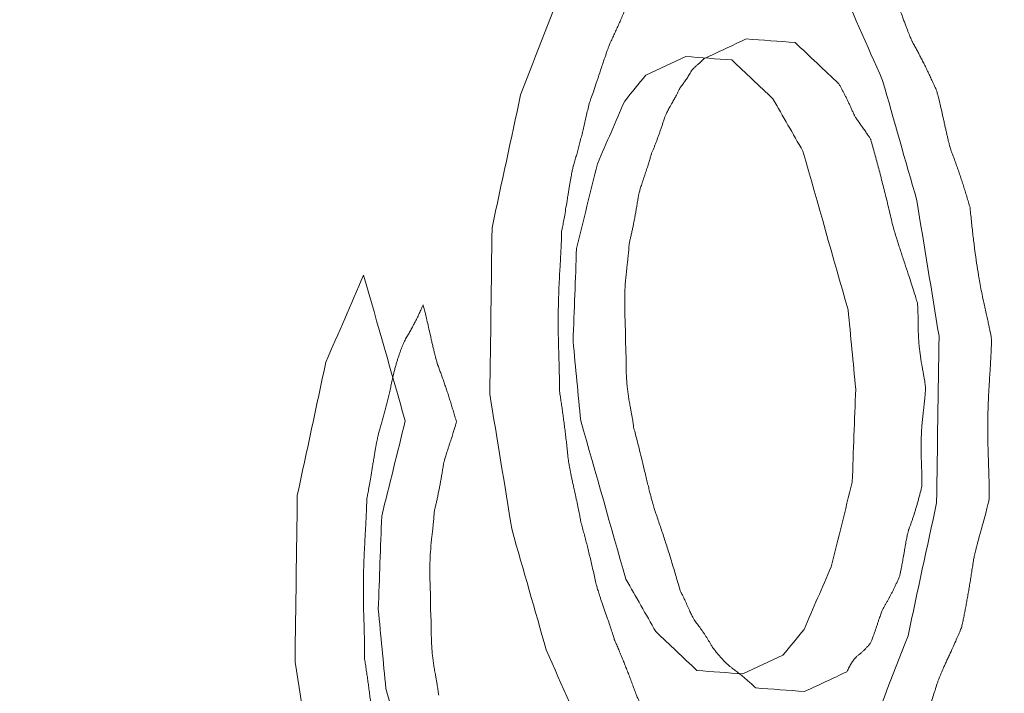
# Model space of a CAD drawing. Header units: millimetres. Extents: x -10 to 594, y 0 to 420.
# Tile 340 of 656: x 203.5133 to 203.6087, y 279.9291 to 279.9944. Entities that reach past the tile are written whole.
import ezdxf

# ---------------------------------------------------------------- set-up
doc = ezdxf.new("R2010")
doc.units = ezdxf.units.MM
doc.layers.add('1', color=7, linetype='Continuous', true_color=0xffffff)

msp = doc.modelspace()

# ---------------------------------------------------------------- linework, layer by layer
at = {"layer": '1', "color": 155, "linetype": 'Continuous', "lineweight": 18}
for points, knots in [([(203.568886, 278.402109), (203.485955, 278.401934), (203.321008, 278.435915), (203.005509, 278.635254), (202.658266, 279.119606), (202.375743, 279.989826), (202.27497, 281.016246), (202.375743, 282.042666), (202.658266, 282.912885), (203.005509, 283.397237), (203.321008, 283.596577), (203.485955, 283.630557), (203.568886, 283.630382)], [0, 0, 0, 0, 0.062503, 0.125003, 0.250002, 0.375001, 0.5, 0.624999, 0.749998, 0.874997, 0.937497, 1, 1, 1, 1]), ([(203.761631, 283.585712), (203.681214, 283.585884), (203.521388, 283.552484), (203.215963, 283.356551), (202.879987, 282.880476), (202.606326, 282.025126), (202.508602, 281.016246), (202.606326, 280.007365), (202.879987, 279.152015), (203.215963, 278.67594), (203.521388, 278.480007), (203.681214, 278.446607), (203.761631, 278.446779)], [0, 0, 0, 0, 0.062503, 0.125003, 0.250002, 0.375001, 0.5, 0.624999, 0.749998, 0.874997, 0.937497, 1, 1, 1, 1]), ([(203.761625, 278.446821), (203.681217, 278.446653), (203.521401, 278.480054), (203.215984, 278.675978), (202.880009, 279.152046), (202.606358, 280.007381), (202.508642, 281.016246), (202.606358, 282.02511), (202.880009, 282.880445), (203.215984, 283.356513), (203.521401, 283.552437), (203.681217, 283.585838), (203.761625, 283.58567)], [0, 0, 0, 0, 0.062497, 0.124997, 0.249998, 0.374999, 0.5, 0.625001, 0.750002, 0.875003, 0.937503, 1, 1, 1, 1]), ([(203.87674, 278.473574), (203.797805, 278.473405), (203.640992, 278.506458), (203.34149, 278.700345), (203.012148, 279.171456), (202.743749, 280.017886), (202.647852, 281.016246), (202.743749, 282.014606), (203.012148, 282.861035), (203.34149, 283.332146), (203.640992, 283.526033), (203.797805, 283.559086), (203.87674, 283.558917)], [0, 0, 0, 0, 0.0625, 0.125, 0.25, 0.375, 0.5, 0.625, 0.75, 0.875, 0.9375, 1, 1, 1, 1]), ([(203.87674, 283.558917), (203.797805, 283.559086), (203.640992, 283.526033), (203.34149, 283.332146), (203.012148, 282.861035), (202.743749, 282.014606), (202.647852, 281.016246), (202.743749, 280.017886), (203.012148, 279.171456), (203.34149, 278.700345), (203.640992, 278.506458), (203.797805, 278.473405), (203.87674, 278.473574)], [0, 0, 0, 0, 0.0625, 0.125, 0.25, 0.375, 0.5, 0.625, 0.75, 0.875, 0.9375, 1, 1, 1, 1]), ([(203.890652, 278.4889), (203.81225, 278.488732), (203.656501, 278.521586), (203.359049, 278.714304), (203.031999, 279.182575), (202.765523, 280.023903), (202.670335, 281.016246), (202.765523, 282.008588), (203.031999, 282.849916), (203.359049, 283.318187), (203.656501, 283.510906), (203.81225, 283.543759), (203.890652, 283.543591)], [0, 0, 0, 0, 0.0625, 0.125, 0.25, 0.375, 0.5, 0.625, 0.75, 0.875, 0.9375, 1, 1, 1, 1]), ([(203.890652, 283.543591), (203.812251, 283.543759), (203.656501, 283.510906), (203.359049, 283.318187), (203.031999, 282.849916), (202.765523, 282.008588), (202.670335, 281.016246), (202.765523, 280.023903), (203.031999, 279.182575), (203.359049, 278.714304), (203.656501, 278.521586), (203.812251, 278.488732), (203.890652, 278.4889)], [0, 0, 0, 0, 0.0625, 0.125, 0.25, 0.375, 0.5, 0.625, 0.75, 0.875, 0.9375, 1, 1, 1, 1]), ([(203.927696, 283.349784), (203.855151, 283.349939), (203.710991, 283.319605), (203.43567, 283.141665), (203.133284, 282.709303), (202.887847, 281.932491), (202.800523, 281.016246), (202.887847, 280.1), (203.133284, 279.323189), (203.43567, 278.890826), (203.710991, 278.712886), (203.855151, 278.682552), (203.927696, 278.682707)], [0, 0, 0, 0, 0.0625, 0.125, 0.25, 0.375, 0.5, 0.625, 0.75, 0.875, 0.9375, 1, 1, 1, 1]), ([(203.927696, 278.682707), (203.855151, 278.682552), (203.710991, 278.712886), (203.43567, 278.890826), (203.133284, 279.323189), (202.887847, 280.1), (202.800523, 281.016246), (202.887847, 281.932491), (203.133284, 282.709303), (203.43567, 283.141665), (203.710991, 283.319605), (203.855151, 283.349939), (203.927696, 283.349784)], [0, 0, 0, 0, 0.0625, 0.125, 0.25, 0.375, 0.5, 0.625, 0.75, 0.875, 0.9375, 1, 1, 1, 1]), ([(204.403524, 278.793746), (204.333942, 278.793598), (204.195881, 278.822489), (203.932757, 278.991962), (203.644317, 279.403751), (203.410249, 280.143598), (203.326984, 281.016246), (203.410249, 281.888893), (203.644317, 282.628741), (203.932757, 283.04053), (204.195881, 283.210002), (204.333942, 283.238893), (204.403524, 283.238746)], [0, 0, 0, 0, 0.0625, 0.125, 0.25, 0.375, 0.5, 0.625, 0.75, 0.875, 0.9375, 1, 1, 1, 1]), ([(204.403524, 283.238746), (204.402707, 283.238746), (204.401072, 283.238747), (204.39862, 283.238734), (204.396168, 283.238709), (204.393718, 283.238673), (204.391268, 283.238624), (204.388819, 283.238564), (204.38637, 283.238491), (204.383922, 283.238407), (204.381475, 283.238311), (204.379029, 283.238202), (204.376584, 283.238082), (204.374139, 283.23795), (204.371695, 283.237806), (204.369252, 283.23765), (204.366809, 283.237482), (204.364367, 283.237302), (204.361926, 283.23711), (204.359486, 283.236906), (204.357046, 283.236691), (204.354607, 283.236463), (204.352169, 283.236223), (204.349731, 283.235972), (204.347294, 283.235708), (204.344858, 283.235433), (204.342423, 283.235145), (204.339988, 283.234846), (204.337554, 283.234534), (204.33512, 283.234211), (204.332688, 283.233876), (204.330256, 283.233529), (204.327825, 283.23317), (204.325394, 283.232799), (204.322964, 283.232416), (204.320535, 283.232021), (204.318106, 283.231614), (204.315678, 283.231195), (204.313251, 283.230764), (204.310825, 283.230322), (204.308399, 283.229867), (204.305974, 283.229401), (204.303549, 283.228922), (204.301126, 283.228432), (204.298703, 283.227929), (204.29628, 283.227415), (204.293858, 283.226888), (204.291437, 283.22635), (204.289017, 283.2258), (204.286597, 283.225238), (204.284178, 283.224664), (204.281759, 283.224078), (204.279341, 283.22348), (204.276924, 283.22287), (204.274508, 283.222248), (204.272092, 283.221614), (204.269676, 283.220969), (204.267262, 283.220311), (204.264848, 283.219641), (204.262434, 283.21896), (204.260022, 283.218266), (204.257609, 283.217561), (204.255198, 283.216843), (204.252787, 283.216114), (204.250377, 283.215373), (204.247967, 283.214619), (204.245558, 283.213854), (204.24315, 283.213077), (204.240742, 283.212288), (204.238335, 283.211487), (204.235929, 283.210674), (204.233523, 283.209849), (204.231117, 283.209012), (204.228713, 283.208164), (204.226309, 283.207303), (204.223905, 283.20643), (204.221502, 283.205546), (204.2191, 283.204649), (204.216698, 283.20374), (204.214297, 283.20282), (204.211897, 283.201888), (204.209497, 283.200943), (204.207097, 283.199987), (204.204699, 283.199019), (204.2023, 283.198039), (204.199903, 283.197046), (204.184789, 283.190716), (204.157132, 283.177866), (204.117297, 283.155823), (204.078019, 283.130509), (204.039291, 283.101925), (203.997973, 283.067462), (203.95432, 283.026208), (203.908658, 282.977155), (203.86414, 282.923299), (203.820843, 282.864765), (203.778917, 282.80184), (203.738539, 282.734728), (203.699787, 282.663555), (203.662697, 282.588402), (203.627339, 282.509468), (203.593807, 282.426912), (203.562148, 282.340834), (203.529127, 282.241504), (203.495723, 282.128105), (203.463182, 281.999787), (203.437073, 281.878424), (203.416355, 281.765473), (203.400091, 281.661979), (203.386234, 281.556739), (203.374813, 281.449977), (203.365856, 281.342178), (203.359441, 281.233808), (203.355592, 281.125129), (203.354313, 281.016249), (203.355591, 280.907369), (203.35944, 280.798693), (203.365856, 280.69032), (203.374813, 280.582521), (203.386233, 280.475758), (203.40009, 280.370522), (203.416354, 280.267025), (203.435002, 280.165363), (203.455971, 280.065743), (203.479226, 279.968393), (203.504733, 279.873437), (203.532421, 279.781079), (203.562146, 279.691661), (203.593804, 279.605587), (203.627337, 279.523029), (203.662695, 279.444094), (203.699785, 279.368941), (203.738535, 279.29777), (203.778914, 279.230656), (203.820841, 279.16773), (203.864137, 279.109195), (203.908654, 279.055341), (203.954318, 279.006286), (204.00109, 278.962084), (204.048865, 278.92281), (204.097554, 278.888598), (204.147111, 278.8595), (204.182093, 278.842867), (204.201934, 278.834598), (204.206366, 278.832793), (204.210799, 278.831029), (204.215235, 278.829305), (204.219673, 278.827622), (204.224112, 278.82598), (204.228554, 278.824379), (204.232997, 278.822818), (204.237443, 278.821299), (204.241891, 278.81982), (204.246341, 278.818381), (204.250793, 278.816984), (204.255248, 278.815627), (204.259704, 278.814312), (204.264163, 278.813037), (204.268623, 278.811802), (204.273086, 278.810609), (204.277552, 278.809456), (204.282019, 278.808344), (204.286489, 278.807273), (204.29096, 278.806243), (204.295435, 278.805253), (204.299911, 278.804305), (204.30439, 278.803397), (204.308871, 278.802529), (204.313354, 278.801703), (204.31784, 278.800917), (204.322328, 278.800172), (204.326818, 278.799468), (204.331311, 278.798805), (204.335806, 278.798183), (204.340303, 278.797601), (204.344803, 278.79706), (204.349305, 278.79656), (204.35381, 278.7961), (204.358317, 278.795682), (204.362827, 278.795304), (204.367339, 278.794967), (204.371853, 278.794671), (204.37637, 278.794415), (204.38089, 278.7942), (204.385412, 278.794027), (204.389936, 278.793893), (204.394463, 278.793802), (204.398993, 278.793748), (204.402014, 278.793746), (204.403524, 278.793746)], [0, 0, 0, 0, 0.000746, 0.001492, 0.002237, 0.002983, 0.003728, 0.004473, 0.005218, 0.005962, 0.006707, 0.007451, 0.008195, 0.008939, 0.009683, 0.010427, 0.01117, 0.011913, 0.012657, 0.0134, 0.014143, 0.014885, 0.015628, 0.016371, 0.017113, 0.017855, 0.018598, 0.01934, 0.020082, 0.020824, 0.021566, 0.022307, 0.023049, 0.023791, 0.024532, 0.025274, 0.026015, 0.026757, 0.027498, 0.028239, 0.02898, 0.029722, 0.030463, 0.031204, 0.031945, 0.032686, 0.033427, 0.034168, 0.034909, 0.03565, 0.036391, 0.037132, 0.037874, 0.038615, 0.039356, 0.040097, 0.040838, 0.041579, 0.04232, 0.043062, 0.043803, 0.044545, 0.045286, 0.046027, 0.046769, 0.047511, 0.048252, 0.048994, 0.049736, 0.050478, 0.05122, 0.051962, 0.052705, 0.053447, 0.054189, 0.054932, 0.055675, 0.056418, 0.057161, 0.057904, 0.058647, 0.05939, 0.060134, 0.060878, 0.061621, 0.062365, 0.06311, 0.075698, 0.088229, 0.100725, 0.113207, 0.125697, 0.14129, 0.156857, 0.172441, 0.188081, 0.20372, 0.219302, 0.234867, 0.250452, 0.266047, 0.281627, 0.297231, 0.312895, 0.333766, 0.354549, 0.375329, 0.390906, 0.406468, 0.422052, 0.437697, 0.453344, 0.468917, 0.484456, 0.499999, 0.515541, 0.531079, 0.546652, 0.5623, 0.577944, 0.593528, 0.60909, 0.624668, 0.640257, 0.655835, 0.67144, 0.687107, 0.70277, 0.718373, 0.733954, 0.74955, 0.765134, 0.780698, 0.796281, 0.811921, 0.82756, 0.843143, 0.858711, 0.874306, 0.889914, 0.905519, 0.921164, 0.93689, 0.938265, 0.93964, 0.941013, 0.942387, 0.94376, 0.945132, 0.946504, 0.947876, 0.949247, 0.950618, 0.951989, 0.953359, 0.954729, 0.956099, 0.957469, 0.958839, 0.960208, 0.961578, 0.962947, 0.964317, 0.965686, 0.967055, 0.968425, 0.969794, 0.971164, 0.972534, 0.973903, 0.975274, 0.976644, 0.978014, 0.979385, 0.980756, 0.982128, 0.9835, 0.984872, 0.986244, 0.987618, 0.988991, 0.990365, 0.99174, 0.993115, 0.994491, 0.995867, 0.997244, 0.998622, 1, 1, 1, 1]), ([(203.592659, 279.57693), (203.592126, 279.578152), (203.591061, 279.580597), (203.589469, 279.584273), (203.587881, 279.587957), (203.586297, 279.591648), (203.584717, 279.595347), (203.583141, 279.599053), (203.58157, 279.602767), (203.580003, 279.606489), (203.57844, 279.610218), (203.576881, 279.613955), (203.575327, 279.6177), (203.573777, 279.621452), (203.572231, 279.625211), (203.570689, 279.628979), (203.569151, 279.632754), (203.567618, 279.636536), (203.566089, 279.640326), (203.564564, 279.644124), (203.563043, 279.64793), (203.561527, 279.651743), (203.560014, 279.655563), (203.558506, 279.659391), (203.557003, 279.663227), (203.555503, 279.667071), (203.554008, 279.670922), (203.552517, 279.67478), (203.55103, 279.678647), (203.549547, 279.68252), (203.548069, 279.686402), (203.546594, 279.690291), (203.545124, 279.694188), (203.543659, 279.698092), (203.542197, 279.702004), (203.54074, 279.705924), (203.539287, 279.709851), (203.537838, 279.713786), (203.536393, 279.717728), (203.534953, 279.721678), (203.533517, 279.725635), (203.532085, 279.729601), (203.530657, 279.733573), (203.529233, 279.737554), (203.527814, 279.741542), (203.526399, 279.745538), (203.524988, 279.749541), (203.523582, 279.753552), (203.522179, 279.75757), (203.520781, 279.761596), (203.519387, 279.76563), (203.517997, 279.769671), (203.516612, 279.77372), (203.515231, 279.777777), (203.513854, 279.781841), (203.512481, 279.785913), (203.511112, 279.789992), (203.509748, 279.794079), (203.508388, 279.798174), (203.507032, 279.802276), (203.50568, 279.806386), (203.504333, 279.810503), (203.50299, 279.814628), (203.501651, 279.818761), (203.500316, 279.822901), (203.498986, 279.827049), (203.49766, 279.831204), (203.496337, 279.835367), (203.49502, 279.839538), (203.493706, 279.843716), (203.492397, 279.847902), (203.491092, 279.852096), (203.489791, 279.856297), (203.488494, 279.860506), (203.487202, 279.864722), (203.485914, 279.868946), (203.478662, 279.892846), (203.465835, 279.93689), (203.448295, 280.002114), (203.431863, 280.068536), (203.416542, 280.136157), (203.401167, 280.21063), (203.386117, 280.29215), (203.371835, 280.380888), (203.359416, 280.470935), (203.352042, 280.534787), (203.34824, 280.571529), (203.347306, 280.580754), (203.346392, 280.589982), (203.345497, 280.599213), (203.344622, 280.608448), (203.343767, 280.617685), (203.342932, 280.626926), (203.342117, 280.636171), (203.341322, 280.645418), (203.340546, 280.654669), (203.33979, 280.663923), (203.339055, 280.67318), (203.338339, 280.68244), (203.337643, 280.691704), (203.336966, 280.700971), (203.33631, 280.710241), (203.335674, 280.719514), (203.335057, 280.728791), (203.33446, 280.738071), (203.333884, 280.747354), (203.333327, 280.75664), (203.33279, 280.76593), (203.332273, 280.775223), (203.331776, 280.784519), (203.331298, 280.793818), (203.330841, 280.803121), (203.330403, 280.812426), (203.329986, 280.821735), (203.329588, 280.831048), (203.32921, 280.840363), (203.328852, 280.849682), (203.328514, 280.859004), (203.328196, 280.868329), (203.327898, 280.877657), (203.32762, 280.886989), (203.327361, 280.896324), (203.327123, 280.905662), (203.326905, 280.915003), (203.326705, 280.924348), (203.326589, 280.93058), (203.32653, 280.933696)], [0, 0, 0, 0, 0.003334, 0.006668, 0.010001, 0.013334, 0.016667, 0.019999, 0.023331, 0.026663, 0.029995, 0.033326, 0.036657, 0.039988, 0.043319, 0.04665, 0.04998, 0.05331, 0.056641, 0.059971, 0.063301, 0.066631, 0.069961, 0.073291, 0.076622, 0.079952, 0.083282, 0.086612, 0.089942, 0.093273, 0.096603, 0.099934, 0.103265, 0.106596, 0.109927, 0.113259, 0.116591, 0.119922, 0.123255, 0.126587, 0.12992, 0.133253, 0.136587, 0.139921, 0.143255, 0.146589, 0.149925, 0.15326, 0.156596, 0.159932, 0.163269, 0.166607, 0.169945, 0.173283, 0.176622, 0.179962, 0.183302, 0.186643, 0.189985, 0.193327, 0.19667, 0.200014, 0.203358, 0.206703, 0.210049, 0.213395, 0.216742, 0.220091, 0.22344, 0.226789, 0.23014, 0.233492, 0.236844, 0.240197, 0.243552, 0.246907, 0.250263, 0.300419, 0.350452, 0.400423, 0.450393, 0.500423, 0.562917, 0.625316, 0.687743, 0.75032, 0.756607, 0.76289, 0.769169, 0.775445, 0.781717, 0.787986, 0.794251, 0.800513, 0.806772, 0.813029, 0.819282, 0.825533, 0.831781, 0.838027, 0.844271, 0.850513, 0.856752, 0.86299, 0.869226, 0.87546, 0.881693, 0.887924, 0.894154, 0.900383, 0.906611, 0.912838, 0.919065, 0.925291, 0.931516, 0.937741, 0.943966, 0.95019, 0.956415, 0.96264, 0.968865, 0.975091, 0.981317, 0.987544, 0.993771, 1, 1, 1, 1]), ([(202.768086, 280.07225), (202.768093, 280.072213), (202.827107, 279.773849), (203.001114, 279.226306), (203.321989, 278.769202), (203.613887, 278.58108), (203.766683, 278.54901), (203.843571, 278.549174)], [0, 0, 0, 0, 0.000042, 0.333361, 0.666681, 0.833341, 1, 1, 1, 1]), ([(203.572927, 279.99775), (203.572855, 279.997567), (203.572714, 279.997203), (203.5725, 279.996665), (203.572285, 279.996135), (203.572071, 279.995614), (203.571856, 279.995102), (203.571641, 279.994599), (203.571426, 279.994105), (203.57121, 279.99362), (203.570994, 279.993145), (203.570779, 279.992677), (203.570611, 279.992332), (203.570495, 279.992072), (203.570421, 279.991886), (203.570332, 279.991653), (203.57023, 279.991371), (203.570113, 279.99104), (203.569982, 279.990661), (203.569836, 279.990232), (203.569677, 279.989755), (203.569455, 279.989085), (203.569193, 279.988293), (203.56891, 279.987458), (203.568677, 279.98679), (203.568535, 279.986409), (203.568473, 279.986245)], [0, 0, 0, 0, 0.047706, 0.094967, 0.141789, 0.188173, 0.234125, 0.279648, 0.324746, 0.369424, 0.413685, 0.457535, 0.500977, 0.513441, 0.529696, 0.549762, 0.573654, 0.601376, 0.632934, 0.668331, 0.707569, 0.750649, 0.833043, 0.902056, 0.957701, 1, 1, 1, 1]), ([(203.602189, 279.987464), (203.602119, 279.987621), (203.60198, 279.987935), (203.601769, 279.988398), (203.601558, 279.988853), (203.601347, 279.989299), (203.601136, 279.989736), (203.600924, 279.990165), (203.600712, 279.990586), (203.600499, 279.990998), (203.600286, 279.991401), (203.600074, 279.991798), (203.599911, 279.992083), (203.599801, 279.992292), (203.599737, 279.99243), (203.599662, 279.992602), (203.599575, 279.992809), (203.599477, 279.993052), (203.599368, 279.993329), (203.599248, 279.993641), (203.599116, 279.993988), (203.598972, 279.994371), (203.598785, 279.994878), (203.598568, 279.995465), (203.598333, 279.996086), (203.598129, 279.996611), (203.597958, 279.997041), (203.597851, 279.99729), (203.597804, 279.9974)], [0, 0, 0, 0, 0.047584, 0.094751, 0.141505, 0.187852, 0.233796, 0.279343, 0.324497, 0.369264, 0.41365, 0.457659, 0.501299, 0.512365, 0.526484, 0.54368, 0.563966, 0.58735, 0.613835, 0.643427, 0.676127, 0.711938, 0.75086, 0.817791, 0.876162, 0.925979, 0.967252, 1, 1, 1, 1]), ([(203.577315, 279.987813), (203.577356, 279.987863), (203.577437, 279.987962), (203.577557, 279.98812), (203.577677, 279.988284), (203.577797, 279.988455), (203.577917, 279.988633), (203.578037, 279.988819), (203.578156, 279.989012), (203.578277, 279.98921), (203.578364, 279.989371), (203.57843, 279.989475), (203.578475, 279.98953), (203.578532, 279.989594), (203.578601, 279.989665), (203.578683, 279.989743), (203.578776, 279.989829), (203.578883, 279.989923), (203.579027, 279.990045), (203.579193, 279.990185), (203.579365, 279.990342), (203.579503, 279.990474), (203.579581, 279.990564), (203.579615, 279.990602)], [0, 0, 0, 0, 0.052337, 0.105301, 0.158916, 0.213203, 0.268185, 0.323882, 0.380314, 0.437499, 0.495457, 0.510301, 0.529743, 0.553872, 0.582733, 0.616353, 0.654748, 0.697929, 0.745904, 0.82937, 0.899506, 0.956355, 1, 1, 1, 1]), ([(203.5927, 279.988161), (203.592749, 279.988075), (203.592847, 279.987902), (203.592992, 279.987635), (203.593137, 279.987361), (203.593282, 279.98708), (203.593427, 279.986791), (203.593571, 279.986494), (203.593716, 279.98619), (203.593859, 279.985878), (203.594004, 279.985561), (203.594109, 279.985308), (203.594192, 279.985134), (203.594252, 279.985027), (203.594329, 279.9849), (203.594422, 279.984754), (203.594533, 279.984588), (203.59466, 279.984404), (203.594804, 279.9842), (203.594999, 279.98393), (203.595224, 279.983619), (203.595456, 279.983284), (203.595641, 279.983008), (203.595746, 279.982833), (203.595791, 279.982757)], [0, 0, 0, 0, 0.047322, 0.095158, 0.14352, 0.192417, 0.241859, 0.291857, 0.342418, 0.393553, 0.445269, 0.497575, 0.512496, 0.532028, 0.556225, 0.585117, 0.61872, 0.657045, 0.700098, 0.747885, 0.830948, 0.900633, 0.956966, 1, 1, 1, 1]), ([(203.574513, 279.981364), (203.574552, 279.981454), (203.574631, 279.981637), (203.574746, 279.981918), (203.574862, 279.982208), (203.574978, 279.982506), (203.575093, 279.982812), (203.575208, 279.983128), (203.575323, 279.983451), (203.575438, 279.983783), (203.575552, 279.984125), (203.575667, 279.984472), (203.575749, 279.984745), (203.575814, 279.984933), (203.57586, 279.985044), (203.575919, 279.985174), (203.575991, 279.985322), (203.576075, 279.985489), (203.576172, 279.985674), (203.576282, 279.985878), (203.576405, 279.9861), (203.576564, 279.98638), (203.576743, 279.986698), (203.576929, 279.987036), (203.577084, 279.987332), (203.577211, 279.987584), (203.577284, 279.987743), (203.577315, 279.987813)], [0, 0, 0, 0, 0.041714, 0.084109, 0.127195, 0.170985, 0.215487, 0.260711, 0.306667, 0.353363, 0.400807, 0.449008, 0.497973, 0.511199, 0.527992, 0.54841, 0.572487, 0.600241, 0.631685, 0.666828, 0.705676, 0.748233, 0.815686, 0.874567, 0.924893, 0.966689, 1, 1, 1, 1]), ([(203.605421, 279.976132), (203.605368, 279.976318), (203.605262, 279.976686), (203.605101, 279.977229), (203.604939, 279.977761), (203.604777, 279.97828), (203.604614, 279.978787), (203.60445, 279.979282), (203.604286, 279.979765), (203.604121, 279.980236), (203.603955, 279.980694), (203.603789, 279.981142), (203.603662, 279.981462), (203.60358, 279.981688), (203.603537, 279.981825), (203.603489, 279.981994), (203.603434, 279.982196), (203.603374, 279.98243), (203.603308, 279.982696), (203.603236, 279.982996), (203.603158, 279.983327), (203.603075, 279.983692), (203.602985, 279.984088), (203.602865, 279.984633), (203.602722, 279.985279), (203.602562, 279.985977), (203.602421, 279.986568), (203.602301, 279.987055), (203.602223, 279.987338), (203.602189, 279.987464)], [0, 0, 0, 0, 0.049048, 0.097375, 0.144986, 0.19189, 0.238092, 0.283602, 0.328427, 0.372575, 0.416056, 0.458879, 0.501054, 0.510838, 0.523161, 0.53805, 0.555522, 0.575586, 0.598251, 0.623519, 0.651395, 0.681881, 0.714978, 0.750689, 0.817661, 0.876065, 0.92591, 0.967213, 1, 1, 1, 1]), ([(203.568473, 279.986245), (203.568428, 279.986039), (203.56834, 279.985631), (203.568205, 279.985028), (203.568069, 279.984439), (203.567933, 279.983864), (203.567796, 279.983303), (203.567658, 279.982756), (203.56752, 279.982224), (203.567381, 279.981705), (203.567241, 279.9812), (203.567101, 279.980708), (203.566992, 279.980354), (203.566923, 279.980107), (203.566888, 279.979957), (203.566848, 279.979773), (203.566804, 279.979555), (203.566755, 279.979301), (203.566703, 279.979013), (203.566645, 279.97869), (203.566584, 279.978332), (203.566518, 279.977939), (203.566448, 279.977511), (203.566354, 279.976926), (203.566242, 279.976231), (203.566116, 279.975479), (203.566004, 279.974841), (203.565908, 279.974314), (203.565845, 279.974005), (203.565816, 279.973868)], [0, 0, 0, 0, 0.049832, 0.098776, 0.146837, 0.194022, 0.240338, 0.285791, 0.330389, 0.374141, 0.417054, 0.459137, 0.5004, 0.510077, 0.52232, 0.537157, 0.554602, 0.574663, 0.597348, 0.622659, 0.650599, 0.681172, 0.714378, 0.750219, 0.817292, 0.875795, 0.925736, 0.967129, 1, 1, 1, 1]), ([(203.595791, 279.982757), (203.595856, 279.982529), (203.595986, 279.98207), (203.596178, 279.981374), (203.59637, 279.980667), (203.596562, 279.979949), (203.596752, 279.97922), (203.596942, 279.97848), (203.597132, 279.977729), (203.59732, 279.976967), (203.597508, 279.976194), (203.597696, 279.975411), (203.597831, 279.974816), (203.597931, 279.97441), (203.597996, 279.974176), (203.598076, 279.973898), (203.598172, 279.973576), (203.598285, 279.973211), (203.598414, 279.972802), (203.598559, 279.972349), (203.59872, 279.971853), (203.598898, 279.971313), (203.599135, 279.9706), (203.599411, 279.969768), (203.599704, 279.968872), (203.59995, 279.968102), (203.600151, 279.967459), (203.600265, 279.967067), (203.600316, 279.966893)], [0, 0, 0, 0, 0.043011, 0.086488, 0.130435, 0.174854, 0.21975, 0.265124, 0.310979, 0.357318, 0.404143, 0.451458, 0.499264, 0.51089, 0.525472, 0.543022, 0.563549, 0.587057, 0.613549, 0.643028, 0.675494, 0.71095, 0.749396, 0.816669, 0.87536, 0.925473, 0.967015, 1, 1, 1, 1]), ([(203.572358, 279.972647), (203.572387, 279.972765), (203.572444, 279.973002), (203.572528, 279.973367), (203.572612, 279.973744), (203.572694, 279.974133), (203.572776, 279.974535), (203.572857, 279.97495), (203.572937, 279.975377), (203.573016, 279.975816), (203.573094, 279.976268), (203.573172, 279.976732), (203.573225, 279.977086), (203.573268, 279.977326), (203.573298, 279.977458), (203.573337, 279.977612), (203.573386, 279.977788), (203.573443, 279.977986), (203.57351, 279.978206), (203.573586, 279.978447), (203.573672, 279.978711), (203.573766, 279.978996), (203.573894, 279.979373), (203.574043, 279.979813), (203.574199, 279.980291), (203.574328, 279.980704), (203.574432, 279.981052), (203.574488, 279.981268), (203.574513, 279.981364)], [0, 0, 0, 0, 0.039967, 0.080983, 0.12306, 0.166211, 0.210445, 0.255774, 0.302206, 0.349751, 0.398416, 0.448209, 0.499136, 0.511117, 0.525917, 0.543588, 0.564157, 0.587645, 0.614064, 0.643422, 0.675725, 0.710979, 0.749187, 0.816462, 0.875157, 0.925289, 0.966886, 1, 1, 1, 1]), ([(203.607501, 279.963406), (203.607484, 279.963503), (203.607448, 279.963714), (203.607384, 279.964053), (203.607305, 279.964444), (203.607213, 279.964887), (203.607107, 279.96538), (203.606986, 279.965925), (203.606838, 279.966579), (203.606674, 279.967315), (203.60651, 279.96811), (203.606365, 279.968871), (203.606213, 279.969753), (203.606053, 279.970794), (203.605881, 279.972027), (203.605718, 279.973332), (203.605563, 279.974706), (203.605469, 279.97565), (203.605421, 279.976132)], [0, 0, 0, 0, 0.022748, 0.049833, 0.08127, 0.117069, 0.157237, 0.201778, 0.250697, 0.318421, 0.382619, 0.443338, 0.500634, 0.591125, 0.686233, 0.786039, 0.890608, 1, 1, 1, 1]), ([(203.565816, 279.973868), (203.565814, 279.973751), (203.565809, 279.973494), (203.565795, 279.973076), (203.565776, 279.97259), (203.56575, 279.972038), (203.565718, 279.971418), (203.56568, 279.970732), (203.565631, 279.969904), (203.565579, 279.968974), (203.565535, 279.967981), (203.565503, 279.967038), (203.565477, 279.965816), (203.565478, 279.964222), (203.565518, 279.962634), (203.565557, 279.961397), (203.565578, 279.96061), (203.565593, 279.959915), (203.565602, 279.959313), (203.565607, 279.958802), (203.565604, 279.958493), (203.565603, 279.958353)], [0, 0, 0, 0, 0.022604, 0.049557, 0.080869, 0.116547, 0.156597, 0.20102, 0.24982, 0.317423, 0.381561, 0.442267, 0.49958, 0.617515, 0.749538, 0.806155, 0.856815, 0.901521, 0.940281, 0.973102, 1, 1, 1, 1]), ([(203.572, 279.96306), (203.572002, 279.963133), (203.572006, 279.963294), (203.572007, 279.963557), (203.572005, 279.963861), (203.571999, 279.964207), (203.571988, 279.964595), (203.571975, 279.965025), (203.571954, 279.965543), (203.571934, 279.966124), (203.571925, 279.966745), (203.571927, 279.967332), (203.571946, 279.968092), (203.572007, 279.969075), (203.572108, 279.97004), (203.572195, 279.970788), (203.572246, 279.971265), (203.572289, 279.971688), (203.572321, 279.972056), (203.572345, 279.97237), (203.572354, 279.972561), (203.572358, 279.972647)], [0, 0, 0, 0, 0.022817, 0.049933, 0.081377, 0.117171, 0.157328, 0.201857, 0.250765, 0.318461, 0.382586, 0.443233, 0.500514, 0.618252, 0.749962, 0.806503, 0.857073, 0.901685, 0.940356, 0.973113, 1, 1, 1, 1]), ([(203.600316, 279.966893), (203.600321, 279.966831), (203.600333, 279.966693), (203.600346, 279.966467), (203.600358, 279.966204), (203.600368, 279.965904), (203.600376, 279.965566), (203.600382, 279.965192), (203.600386, 279.96474), (203.600394, 279.964234), (203.600414, 279.963695), (203.600443, 279.963188), (203.600496, 279.962536), (203.600601, 279.9617), (203.600742, 279.960894), (203.600861, 279.960271), (203.600932, 279.959871), (203.600992, 279.959516), (203.60104, 279.959205), (203.601078, 279.958939), (203.601096, 279.958774), (203.601104, 279.9587)], [0, 0, 0, 0, 0.022727, 0.049736, 0.081065, 0.116741, 0.156778, 0.20119, 0.249984, 0.317534, 0.381525, 0.442073, 0.499319, 0.617051, 0.748952, 0.805647, 0.856372, 0.901141, 0.939976, 0.972911, 1, 1, 1, 1]), ([(203.552376, 279.966721), (203.552304, 279.966558), (203.552162, 279.966234), (203.551944, 279.965766), (203.551727, 279.965316), (203.551509, 279.964886), (203.551291, 279.964477), (203.551073, 279.964085), (203.550888, 279.963777), (203.55074, 279.963526), (203.550632, 279.963318), (203.550523, 279.963093), (203.550415, 279.96285), (203.550308, 279.962589), (203.550201, 279.962311), (203.550095, 279.962015), (203.54999, 279.961701), (203.549885, 279.961369), (203.54978, 279.96102), (203.549676, 279.960653), (203.549609, 279.9604), (203.549574, 279.960272)], [0, 0, 0, 0, 0.075951, 0.150358, 0.223256, 0.294683, 0.364679, 0.433288, 0.500555, 0.534474, 0.569601, 0.606008, 0.64376, 0.682914, 0.723522, 0.765631, 0.809282, 0.854512, 0.901356, 0.949843, 1, 1, 1, 1]), ([(203.555613, 279.95539), (203.555565, 279.95556), (203.555468, 279.955896), (203.555321, 279.956394), (203.555173, 279.956882), (203.555025, 279.957361), (203.554877, 279.95783), (203.554728, 279.95829), (203.554578, 279.95874), (203.554428, 279.95918), (203.554278, 279.959611), (203.554126, 279.960032), (203.553976, 279.960446), (203.553857, 279.960749), (203.553776, 279.960974), (203.553729, 279.961131), (203.553674, 279.961326), (203.553611, 279.96156), (203.553542, 279.961834), (203.553465, 279.962146), (203.553381, 279.962497), (203.553289, 279.962888), (203.55319, 279.963317), (203.553063, 279.963885), (203.552914, 279.964542), (203.552752, 279.965238), (203.55261, 279.965828), (203.552488, 279.966313), (203.55241, 279.966596), (203.552376, 279.966721)], [0, 0, 0, 0, 0.044784, 0.088999, 0.13265, 0.175743, 0.21828, 0.260269, 0.301714, 0.342621, 0.382995, 0.422843, 0.46217, 0.500984, 0.511915, 0.525921, 0.543033, 0.563269, 0.586637, 0.613146, 0.642798, 0.675598, 0.711547, 0.750648, 0.817636, 0.876053, 0.925909, 0.967216, 1, 1, 1, 1]), ([(203.57279, 279.954866), (203.572783, 279.954929), (203.572769, 279.955066), (203.572739, 279.955286), (203.572701, 279.955539), (203.572654, 279.955824), (203.572598, 279.956142), (203.572535, 279.956492), (203.572454, 279.956912), (203.572367, 279.957385), (203.572285, 279.957897), (203.572218, 279.958388), (203.572146, 279.959033), (203.572088, 279.959887), (203.57207, 279.960747), (203.572065, 279.961418), (203.572057, 279.961844), (203.572047, 279.96222), (203.572034, 279.962545), (203.57202, 279.96282), (203.572006, 279.962985), (203.572, 279.96306)], [0, 0, 0, 0, 0.022879, 0.050039, 0.081519, 0.117343, 0.157531, 0.202093, 0.251038, 0.318756, 0.38286, 0.44347, 0.500729, 0.61838, 0.75, 0.806527, 0.85708, 0.901674, 0.940333, 0.973089, 1, 1, 1, 1]), ([(203.607278, 279.947892), (203.607279, 279.947994), (203.607281, 279.948215), (203.607279, 279.948572), (203.607274, 279.948981), (203.607265, 279.949442), (203.607253, 279.949954), (203.607237, 279.950519), (203.607217, 279.951134), (203.60719, 279.951912), (203.607161, 279.952818), (203.607141, 279.953816), (203.607134, 279.954761), (203.607142, 279.955985), (203.60719, 279.957576), (203.607278, 279.959114), (203.607353, 279.960271), (203.607394, 279.960957), (203.607429, 279.961577), (203.607457, 279.962129), (203.607478, 279.962614), (203.607493, 279.963032), (203.607498, 279.963289), (203.607501, 279.963406)], [0, 0, 0, 0, 0.019645, 0.042612, 0.068909, 0.098543, 0.131518, 0.167839, 0.207506, 0.250522, 0.318257, 0.382468, 0.443194, 0.500483, 0.618391, 0.750183, 0.798994, 0.843424, 0.883474, 0.91915, 0.950456, 0.977402, 1, 1, 1, 1]), ([(203.549574, 279.960272), (203.549534, 279.960083), (203.549453, 279.959709), (203.549329, 279.959156), (203.549206, 279.958614), (203.549081, 279.958084), (203.548956, 279.957565), (203.548831, 279.957058), (203.548705, 279.956562), (203.548578, 279.956077), (203.548451, 279.955604), (203.548323, 279.955143), (203.548195, 279.954692), (203.548093, 279.95436), (203.548026, 279.954114), (203.547987, 279.953943), (203.547942, 279.953731), (203.547891, 279.953477), (203.547836, 279.953181), (203.547775, 279.952843), (203.547709, 279.952463), (203.547637, 279.952041), (203.54756, 279.951577), (203.547461, 279.950965), (203.547346, 279.950257), (203.547219, 279.949505), (203.547107, 279.948867), (203.54701, 279.948341), (203.546947, 279.948032), (203.546918, 279.947895)], [0, 0, 0, 0, 0.045612, 0.090496, 0.134656, 0.178098, 0.220826, 0.262845, 0.30416, 0.344777, 0.384702, 0.423941, 0.4625, 0.500387, 0.511171, 0.525067, 0.542107, 0.562305, 0.585673, 0.612216, 0.641939, 0.674845, 0.710935, 0.750212, 0.81728, 0.875781, 0.925725, 0.967123, 1, 1, 1, 1]), ([(203.565603, 279.958353), (203.565631, 279.958179), (203.565689, 279.957826), (203.565771, 279.957288), (203.565852, 279.956737), (203.565931, 279.956172), (203.566009, 279.955594), (203.566086, 279.955003), (203.566161, 279.954398), (203.566234, 279.953781), (203.566306, 279.953149), (203.566378, 279.952505), (203.566425, 279.952017), (203.566464, 279.951682), (203.566493, 279.951493), (203.566531, 279.951268), (203.566578, 279.951009), (203.566634, 279.950715), (203.5667, 279.950385), (203.566775, 279.950021), (203.566859, 279.949622), (203.566953, 279.949189), (203.567079, 279.948614), (203.567227, 279.947944), (203.56738, 279.947222), (203.567507, 279.946601), (203.567609, 279.946083), (203.567663, 279.945767), (203.567687, 279.945628)], [0, 0, 0, 0, 0.040995, 0.082851, 0.125575, 0.169174, 0.213653, 0.259019, 0.305276, 0.352429, 0.400484, 0.449444, 0.499314, 0.511151, 0.525875, 0.543513, 0.564082, 0.587591, 0.614046, 0.643453, 0.675815, 0.711135, 0.749413, 0.81666, 0.87533, 0.925431, 0.966978, 1, 1, 1, 1]), ([(203.601104, 279.9587), (203.6011, 279.958627), (203.601093, 279.958468), (203.601074, 279.958209), (203.60105, 279.95791), (203.601018, 279.957571), (203.600979, 279.957192), (203.600933, 279.956773), (203.600875, 279.956269), (203.600812, 279.955702), (203.600757, 279.955093), (203.600715, 279.954512), (203.600678, 279.953756), (203.600664, 279.952764), (203.600691, 279.951777), (203.60072, 279.951008), (203.600734, 279.950518), (203.600744, 279.950086), (203.600748, 279.949711), (203.600748, 279.949392), (203.600743, 279.949199), (203.60074, 279.949112)], [0, 0, 0, 0, 0.022698, 0.049699, 0.081034, 0.116723, 0.156778, 0.20121, 0.250024, 0.317583, 0.381621, 0.442231, 0.499521, 0.617279, 0.749228, 0.805882, 0.85657, 0.901304, 0.9401, 0.972984, 1, 1, 1, 1]), ([(203.553459, 279.946674), (203.553487, 279.946792), (203.553545, 279.94703), (203.55363, 279.947395), (203.553713, 279.947773), (203.553796, 279.948162), (203.553878, 279.948564), (203.553959, 279.948978), (203.55404, 279.949404), (203.554119, 279.949843), (203.554198, 279.950294), (203.554277, 279.950755), (203.554331, 279.951108), (203.554374, 279.951347), (203.554404, 279.951479), (203.554443, 279.951633), (203.554491, 279.951809), (203.554549, 279.952007), (203.554615, 279.952227), (203.554691, 279.952469), (203.554776, 279.952733), (203.55487, 279.953019), (203.554997, 279.953397), (203.555145, 279.953838), (203.5553, 279.954317), (203.555429, 279.954731), (203.555532, 279.955079), (203.555588, 279.955295), (203.555613, 279.95539)], [0, 0, 0, 0, 0.040105, 0.081233, 0.123397, 0.166607, 0.210874, 0.256208, 0.302617, 0.35011, 0.398695, 0.448379, 0.499168, 0.511142, 0.525941, 0.543612, 0.564184, 0.587674, 0.614095, 0.643454, 0.675758, 0.711011, 0.749217, 0.816493, 0.875187, 0.925314, 0.966903, 1, 1, 1, 1]), ([(203.577315, 279.939003), (203.577248, 279.939235), (203.577115, 279.939698), (203.576915, 279.940385), (203.576713, 279.941063), (203.576511, 279.94173), (203.576309, 279.942388), (203.576106, 279.943036), (203.575902, 279.943675), (203.575698, 279.944303), (203.575494, 279.944922), (203.575288, 279.945531), (203.575083, 279.946132), (203.574923, 279.946577), (203.574814, 279.946903), (203.574748, 279.947125), (203.574671, 279.947399), (203.574582, 279.947726), (203.574482, 279.948106), (203.574372, 279.948538), (203.57425, 279.949024), (203.574117, 279.949563), (203.573972, 279.950154), (203.573784, 279.950937), (203.573566, 279.951843), (203.573329, 279.952806), (203.573123, 279.953623), (203.572949, 279.954296), (203.572839, 279.954691), (203.57279, 279.954866)], [0, 0, 0, 0, 0.04396, 0.087505, 0.130637, 0.173359, 0.215673, 0.257583, 0.299091, 0.340199, 0.380912, 0.421231, 0.46116, 0.500702, 0.511725, 0.525826, 0.543021, 0.563319, 0.586726, 0.613244, 0.642877, 0.675626, 0.711493, 0.750478, 0.817508, 0.875969, 0.925866, 0.967205, 1, 1, 1, 1]), ([(203.60074, 279.949112), (203.600706, 279.948976), (203.600639, 279.948705), (203.600535, 279.948308), (203.600431, 279.947921), (203.600327, 279.947546), (203.600223, 279.947182), (203.600117, 279.946829), (203.600012, 279.946488), (203.599906, 279.946158), (203.5998, 279.945839), (203.599692, 279.945533), (203.599586, 279.945235), (203.599502, 279.945023), (203.599447, 279.944868), (203.599418, 279.944764), (203.599386, 279.944636), (203.599351, 279.944481), (203.599312, 279.944301), (203.59927, 279.944095), (203.599226, 279.943863), (203.599178, 279.943605), (203.599127, 279.943322), (203.599073, 279.943012), (203.599001, 279.942589), (203.598915, 279.942088), (203.598818, 279.941547), (203.598731, 279.941089), (203.598655, 279.940713), (203.598604, 279.940493), (203.598581, 279.940396)], [0, 0, 0, 0, 0.046839, 0.092716, 0.13764, 0.181619, 0.224665, 0.266787, 0.307998, 0.348308, 0.387732, 0.426283, 0.463976, 0.500827, 0.510392, 0.522502, 0.53721, 0.554547, 0.574529, 0.59717, 0.622476, 0.650453, 0.681106, 0.714438, 0.750451, 0.817452, 0.875884, 0.925765, 0.967121, 1, 1, 1, 1]), ([(203.546918, 279.947895), (203.546916, 279.947778), (203.546911, 279.947521), (203.546898, 279.947103), (203.546878, 279.946618), (203.546853, 279.946065), (203.546822, 279.945445), (203.546785, 279.944759), (203.546737, 279.943931), (203.546686, 279.943001), (203.546642, 279.942007), (203.546611, 279.941065), (203.546586, 279.939842), (203.546586, 279.938248), (203.546624, 279.936661), (203.546662, 279.935423), (203.546681, 279.934637), (203.546696, 279.933942), (203.546705, 279.93334), (203.546709, 279.932829), (203.546707, 279.932519), (203.546705, 279.93238)], [0, 0, 0, 0, 0.022595, 0.049542, 0.080851, 0.11653, 0.156582, 0.20101, 0.249817, 0.317401, 0.381536, 0.442251, 0.499585, 0.617498, 0.749551, 0.806158, 0.856812, 0.901515, 0.940274, 0.973098, 1, 1, 1, 1]), ([(203.604612, 279.935515), (203.604645, 279.93567), (203.604712, 279.935984), (203.60481, 279.936463), (203.604907, 279.936954), (203.605003, 279.937456), (203.605098, 279.937971), (203.605193, 279.938497), (203.605286, 279.939034), (203.605379, 279.939584), (203.60547, 279.940145), (203.605561, 279.940718), (203.605652, 279.941302), (203.605715, 279.941751), (203.605766, 279.942062), (203.605804, 279.942248), (203.605852, 279.942466), (203.605911, 279.942717), (203.605981, 279.943002), (203.606062, 279.943319), (203.606155, 279.943669), (203.606258, 279.944052), (203.606372, 279.944468), (203.606527, 279.945018), (203.606707, 279.94566), (203.606895, 279.946353), (203.607052, 279.946951), (203.607178, 279.94745), (203.607247, 279.947756), (203.607278, 279.947892)], [0, 0, 0, 0, 0.037505, 0.075743, 0.11472, 0.154442, 0.194914, 0.236141, 0.278128, 0.320878, 0.364396, 0.408687, 0.453753, 0.499598, 0.511485, 0.526241, 0.543897, 0.56447, 0.587971, 0.614409, 0.643787, 0.67611, 0.711381, 0.749603, 0.816826, 0.875463, 0.925524, 0.967026, 1, 1, 1, 1]), ([(203.5531, 279.937086), (203.553102, 279.93716), (203.553107, 279.937321), (203.553108, 279.937583), (203.553106, 279.937887), (203.5531, 279.938233), (203.553091, 279.938621), (203.553078, 279.939051), (203.553058, 279.939569), (203.55304, 279.94015), (203.553031, 279.940771), (203.553034, 279.941358), (203.553053, 279.942117), (203.553113, 279.9431), (203.553212, 279.944066), (203.553298, 279.944814), (203.553349, 279.945292), (203.55339, 279.945715), (203.553422, 279.946083), (203.553446, 279.946397), (203.553455, 279.946588), (203.553459, 279.946674)], [0, 0, 0, 0, 0.022813, 0.049926, 0.081369, 0.117161, 0.157314, 0.201838, 0.250739, 0.318449, 0.382584, 0.443236, 0.500508, 0.618274, 0.749979, 0.806523, 0.857095, 0.901708, 0.940376, 0.973126, 1, 1, 1, 1]), ([(203.567687, 279.945628), (203.567737, 279.945451), (203.567838, 279.945096), (203.567985, 279.944554), (203.568132, 279.943999), (203.568279, 279.943432), (203.568424, 279.942852), (203.568568, 279.942259), (203.568712, 279.941653), (203.568855, 279.941034), (203.568998, 279.940405), (203.569098, 279.939928), (203.569172, 279.939611), (203.569218, 279.939443), (203.569275, 279.939244), (203.569345, 279.939015), (203.569427, 279.938756), (203.569521, 279.938467), (203.569628, 279.938148), (203.569746, 279.937798), (203.569877, 279.937419), (203.570053, 279.936917), (203.570257, 279.936333), (203.570473, 279.935701), (203.570653, 279.935157), (203.5708, 279.9347), (203.570883, 279.93442), (203.570919, 279.934296)], [0, 0, 0, 0, 0.046411, 0.093579, 0.14151, 0.190213, 0.239693, 0.289957, 0.341013, 0.392864, 0.445518, 0.498979, 0.510677, 0.5253, 0.542872, 0.563406, 0.586911, 0.613392, 0.642854, 0.675299, 0.710729, 0.749146, 0.816443, 0.875166, 0.925323, 0.966927, 1, 1, 1, 1]), ([(203.598581, 279.940396), (203.598535, 279.940291), (203.598443, 279.940082), (203.598304, 279.939776), (203.598166, 279.939479), (203.598027, 279.93919), (203.597887, 279.938909), (203.597748, 279.938637), (203.597608, 279.938373), (203.597469, 279.938118), (203.597329, 279.937871), (203.59719, 279.937631), (203.59708, 279.93746), (203.597005, 279.937325), (203.596958, 279.937223), (203.596903, 279.937092), (203.596839, 279.93693), (203.596768, 279.93674), (203.596688, 279.936519), (203.5966, 279.936269), (203.596504, 279.935989), (203.596372, 279.935594), (203.596216, 279.935129), (203.596045, 279.934643), (203.595903, 279.934256), (203.595814, 279.93404), (203.595776, 279.933946)], [0, 0, 0, 0, 0.04882, 0.09697, 0.144462, 0.191304, 0.237509, 0.283087, 0.328051, 0.372411, 0.416181, 0.459375, 0.502006, 0.514372, 0.530487, 0.550415, 0.57419, 0.601831, 0.63335, 0.668755, 0.708053, 0.751247, 0.833454, 0.902287, 0.957781, 1, 1, 1, 1]), ([(203.580402, 279.933598), (203.580353, 279.933684), (203.580254, 279.933856), (203.580105, 279.934106), (203.579956, 279.93435), (203.579806, 279.934587), (203.579657, 279.934818), (203.579507, 279.935042), (203.579357, 279.935259), (203.579206, 279.93547), (203.579056, 279.935674), (203.578906, 279.935873), (203.578788, 279.936013), (203.578707, 279.936126), (203.578656, 279.936212), (203.578594, 279.936323), (203.578523, 279.936459), (203.578443, 279.936621), (203.578352, 279.936809), (203.578252, 279.937022), (203.578143, 279.937261), (203.577991, 279.937599), (203.577811, 279.937998), (203.577616, 279.938413), (203.577456, 279.938743), (203.577357, 279.938924), (203.577315, 279.939003)], [0, 0, 0, 0, 0.047758, 0.09507, 0.141946, 0.188393, 0.234422, 0.280042, 0.325261, 0.370091, 0.414541, 0.458622, 0.502344, 0.514873, 0.53112, 0.551139, 0.574958, 0.602593, 0.634056, 0.669353, 0.70849, 0.751471, 0.833633, 0.902418, 0.957855, 1, 1, 1, 1]), ([(203.553891, 279.928893), (203.553884, 279.928956), (203.553869, 279.929093), (203.55384, 279.929313), (203.553802, 279.929566), (203.553756, 279.929851), (203.553701, 279.930169), (203.553638, 279.93052), (203.553559, 279.93094), (203.553473, 279.931414), (203.553392, 279.931927), (203.553325, 279.932418), (203.553254, 279.933062), (203.553195, 279.933916), (203.553175, 279.934776), (203.553168, 279.935446), (203.553159, 279.935872), (203.553148, 279.936248), (203.553135, 279.936572), (203.553121, 279.936847), (203.553107, 279.937012), (203.5531, 279.937086)], [0, 0, 0, 0, 0.022869, 0.050022, 0.081496, 0.117317, 0.157498, 0.202053, 0.25099, 0.318717, 0.382833, 0.44345, 0.500703, 0.618387, 0.750011, 0.806542, 0.857098, 0.901695, 0.940352, 0.973103, 1, 1, 1, 1]), ([(203.600151, 279.924009), (203.600221, 279.924191), (203.600362, 279.924558), (203.600571, 279.925117), (203.60078, 279.925687), (203.600988, 279.92627), (203.601196, 279.926864), (203.601404, 279.927469), (203.601611, 279.928087), (203.601818, 279.928716), (203.602026, 279.929355), (203.602175, 279.92984), (203.602281, 279.930162), (203.602345, 279.930333), (203.602424, 279.930534), (203.602518, 279.930766), (203.602629, 279.931027), (203.602755, 279.931319), (203.602896, 279.93164), (203.603053, 279.931992), (203.603226, 279.932373), (203.603457, 279.932876), (203.603726, 279.933463), (203.604012, 279.934098), (203.604252, 279.934646), (203.604449, 279.935105), (203.604562, 279.935389), (203.604612, 279.935515)], [0, 0, 0, 0, 0.047229, 0.095037, 0.143428, 0.19241, 0.241986, 0.292164, 0.342947, 0.394341, 0.44635, 0.498979, 0.510635, 0.525231, 0.542787, 0.563315, 0.58682, 0.613308, 0.642782, 0.675244, 0.710696, 0.749138, 0.816464, 0.875204, 0.925365, 0.966958, 1, 1, 1, 1]), ([(203.570919, 279.934296), (203.570983, 279.934152), (203.57111, 279.933862), (203.571299, 279.93342), (203.571488, 279.93297), (203.571676, 279.932513), (203.571864, 279.932049), (203.572052, 279.931577), (203.572239, 279.931097), (203.572426, 279.93061), (203.572613, 279.930115), (203.5728, 279.929614), (203.572938, 279.929225), (203.573042, 279.928953), (203.573114, 279.928785), (203.573205, 279.928585), (203.573314, 279.928352), (203.573442, 279.928088), (203.573588, 279.927791), (203.573753, 279.927462), (203.573936, 279.927102), (203.574196, 279.926598), (203.574504, 279.926), (203.574829, 279.925352), (203.575088, 279.924822), (203.575235, 279.924499), (203.575298, 279.92436)], [0, 0, 0, 0, 0.043423, 0.087219, 0.13139, 0.175942, 0.220878, 0.2662, 0.311914, 0.358022, 0.404527, 0.451433, 0.498742, 0.511752, 0.528432, 0.548803, 0.572877, 0.60066, 0.632157, 0.66737, 0.706303, 0.748956, 0.83179, 0.901232, 0.957293, 1, 1, 1, 1]), ([(203.584639, 279.929589), (203.584519, 279.929701), (203.584279, 279.929926), (203.583918, 279.930247), (203.583557, 279.930557), (203.583195, 279.930854), (203.582833, 279.931139), (203.582513, 279.931375), (203.582237, 279.931583), (203.582006, 279.931778), (203.581775, 279.931989), (203.581545, 279.932216), (203.581315, 279.932459), (203.581086, 279.932719), (203.580857, 279.932996), (203.580629, 279.933288), (203.580478, 279.933495), (203.580402, 279.933598)], [0, 0, 0, 0, 0.084701, 0.168948, 0.25276, 0.336153, 0.419146, 0.501756, 0.554666, 0.608085, 0.66206, 0.716635, 0.771854, 0.827761, 0.884395, 0.941795, 1, 1, 1, 1]), ([(203.595776, 279.933946), (203.595708, 279.933866), (203.595575, 279.933707), (203.595372, 279.933485), (203.595169, 279.933277), (203.594966, 279.933084), (203.594764, 279.932906), (203.594591, 279.932772), (203.594449, 279.932657), (203.59434, 279.93255), (203.594231, 279.932429), (203.594122, 279.932293), (203.594014, 279.932141), (203.593905, 279.931974), (203.593797, 279.931792), (203.593689, 279.931595), (203.593581, 279.931384), (203.593511, 279.931234), (203.593475, 279.931157)], [0, 0, 0, 0, 0.086661, 0.172079, 0.25632, 0.339455, 0.421556, 0.5027, 0.546588, 0.591459, 0.637447, 0.684678, 0.733268, 0.783322, 0.834937, 0.888203, 0.943199, 1, 1, 1, 1]), ([(203.546705, 279.93238), (203.546734, 279.932205), (203.546791, 279.931851), (203.546874, 279.931312), (203.546955, 279.93076), (203.547035, 279.930195), (203.547113, 279.929618), (203.54719, 279.929027), (203.547266, 279.928423), (203.54734, 279.927806), (203.547412, 279.927176), (203.547485, 279.926534), (203.547533, 279.926047), (203.547572, 279.925714), (203.547601, 279.925525), (203.547639, 279.9253), (203.547686, 279.925041), (203.547742, 279.924746), (203.547807, 279.924417), (203.547882, 279.924052), (203.547966, 279.923653), (203.548059, 279.923218), (203.548184, 279.922643), (203.548331, 279.921972), (203.548483, 279.921249), (203.54861, 279.920628), (203.548711, 279.920109), (203.548765, 279.919794), (203.548789, 279.919654)], [0, 0, 0, 0, 0.041115, 0.083068, 0.125867, 0.169517, 0.214023, 0.259392, 0.305629, 0.352737, 0.400721, 0.449587, 0.499337, 0.511146, 0.52585, 0.543476, 0.564038, 0.587546, 0.614005, 0.643422, 0.675797, 0.711135, 0.749436, 0.816673, 0.875335, 0.925432, 0.966979, 1, 1, 1, 1])]:
    msp.add_open_spline(points, degree=3, knots=knots, dxfattribs=at)
for points in [[(203.32653, 280.933696), (203.331038, 280.683904), (203.383218, 280.188082), (203.512669, 279.760281), (203.592658, 279.57693)], [(203.555028, 279.776675), (203.528588, 279.84827), (203.504404, 279.92367), (203.4827, 280.002159)], [(203.482666, 280.002131), (203.499532, 279.941099), (203.517899, 279.88194), (203.537668, 279.824993)], [(203.561835, 279.987105), (203.563374, 279.991084), (203.564914, 279.995063), (203.566454, 279.999042)], [(203.592404, 279.998773), (203.593916, 279.995345), (203.595428, 279.991917), (203.59694, 279.988489)], [(203.579615, 279.990602), (203.580981, 279.991242), (203.582347, 279.991881), (203.583713, 279.99252)], [(203.583713, 279.99252), (203.585295, 279.992404), (203.586876, 279.992287), (203.588458, 279.992171)], [(203.588458, 279.992171), (203.589872, 279.990834), (203.591286, 279.989498), (203.5927, 279.988161)], [(203.577852, 279.990811), (203.576566, 279.990209), (203.57528, 279.989607), (203.573994, 279.989005)], [(203.582319, 279.990483), (203.58083, 279.990592), (203.579341, 279.990702), (203.577852, 279.990811)], [(203.586307, 279.986712), (203.584977, 279.987969), (203.583648, 279.989226), (203.582319, 279.990483)], [(203.573994, 279.989005), (203.573305, 279.988169), (203.572615, 279.987332), (203.571926, 279.986496)], [(203.59694, 279.988489), (203.598046, 279.984614), (203.599151, 279.980738), (203.600255, 279.976863)], [(203.55907, 279.974215), (203.559991, 279.978512), (203.560913, 279.982808), (203.561835, 279.987105)], [(203.571926, 279.986496), (203.571046, 279.984471), (203.570167, 279.982446), (203.569287, 279.980421)], [(203.589208, 279.981638), (203.588241, 279.983329), (203.587274, 279.98502), (203.586307, 279.986712)], [(203.593594, 279.966257), (203.592132, 279.971384), (203.59067, 279.976511), (203.589208, 279.981638)], [(203.569287, 279.980421), (203.568611, 279.977685), (203.567935, 279.974949), (203.567259, 279.972213)], [(203.600255, 279.976863), (203.600973, 279.972473), (203.60169, 279.968083), (203.602407, 279.963693)], [(203.558849, 279.958067), (203.558923, 279.963449), (203.558996, 279.968832), (203.55907, 279.974215)], [(203.567259, 279.972213), (203.567147, 279.969208), (203.567034, 279.966202), (203.566922, 279.963196)], [(203.542954, 279.961178), (203.544174, 279.963988), (203.545394, 279.966798), (203.546614, 279.969608)], [(203.546614, 279.969608), (203.54796, 279.964899), (203.549305, 279.960189), (203.55065, 279.955479)], [(203.594334, 279.958564), (203.594087, 279.961128), (203.593841, 279.963692), (203.593594, 279.966257)], [(203.566922, 279.963196), (203.567169, 279.960632), (203.567417, 279.958067), (203.567664, 279.955503)], [(203.602407, 279.963693), (203.602331, 279.95831), (203.602253, 279.952928), (203.602176, 279.947545)], [(203.54018, 279.948242), (203.541105, 279.952554), (203.54203, 279.956866), (203.542954, 279.961178)], [(203.593993, 279.949546), (203.594106, 279.952552), (203.59422, 279.955558), (203.594334, 279.958564)], [(203.561006, 279.944897), (203.560287, 279.949287), (203.559568, 279.953677), (203.558849, 279.958067)], [(203.55065, 279.955479), (203.549889, 279.9524), (203.549128, 279.94932), (203.548367, 279.94624)], [(203.567664, 279.955503), (203.569127, 279.950376), (203.570589, 279.945249), (203.57205, 279.940122)], [(203.591961, 279.941339), (203.592638, 279.944075), (203.593315, 279.946811), (203.593993, 279.949546)], [(203.53996, 279.932093), (203.540034, 279.937476), (203.540107, 279.942859), (203.54018, 279.948242)], [(203.602176, 279.947545), (203.601251, 279.943248), (203.600326, 279.938951), (203.599401, 279.934654)], [(203.548367, 279.94624), (203.548255, 279.943234), (203.548143, 279.940228), (203.548031, 279.937223)], [(203.564321, 279.933271), (203.563216, 279.937146), (203.562111, 279.941021), (203.561006, 279.944897)], [(203.58932, 279.935264), (203.5902, 279.937289), (203.59108, 279.939314), (203.591961, 279.941339)], [(203.57205, 279.940122), (203.573017, 279.938431), (203.573983, 279.936739), (203.574949, 279.935048)], [(203.548031, 279.937223), (203.548279, 279.934658), (203.548526, 279.932094), (203.548773, 279.92953)], [(203.574949, 279.935048), (203.576277, 279.933791), (203.577605, 279.932534), (203.578933, 279.931277)], [(203.587251, 279.932754), (203.587941, 279.933591), (203.58863, 279.934427), (203.58932, 279.935264)], [(203.599401, 279.934654), (203.597872, 279.930708), (203.596342, 279.926761), (203.594813, 279.922814)], [(203.568866, 279.922956), (203.567351, 279.926394), (203.565836, 279.929833), (203.564321, 279.933271)], [(203.583395, 279.930948), (203.58468, 279.93155), (203.585966, 279.932152), (203.587251, 279.932754)], [(203.542117, 279.918923), (203.541398, 279.923313), (203.540679, 279.927703), (203.53996, 279.932093)], [(203.578933, 279.931277), (203.58042, 279.931167), (203.581908, 279.931058), (203.583395, 279.930948)], [(203.593475, 279.931157), (203.59211, 279.930518), (203.590745, 279.929879), (203.58938, 279.92924)], [(203.58938, 279.92924), (203.5878, 279.929356), (203.586219, 279.929472), (203.584639, 279.929589)], [(203.548773, 279.92953), (203.55002, 279.925158), (203.551267, 279.920787), (203.552513, 279.916415)]]:
    msp.add_open_spline(points, degree=3, dxfattribs=at)

doc.saveas('drawing.dxf')
